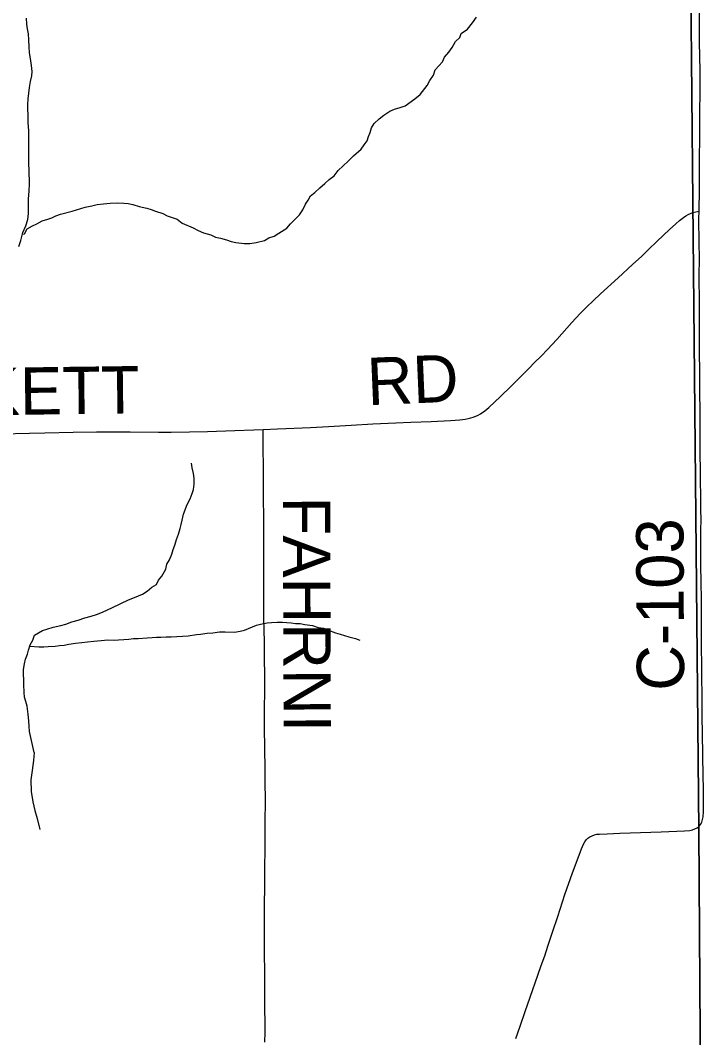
# Model space of a CAD drawing. Extents: x 1985906 to 2360102, y 891258 to 1222054.
# Drawn here: x 2200195 to 2204528, y 1000932 to 1007379 of the extents above; entities that cross this region are included whole.
import ezdxf

# ---------------------------------------------------------------- set-up
doc = ezdxf.new("R2010")
doc.units = 0
for name, color, linetype in [('GM_X_Adjacent_County', 7, 'Continuous'), ('GM_X_County', 7, 'Continuous'), ('GM_X_County_Road', 7, 'Continuous'), ('GM_X_County_Road_Text', 7, 'Continuous'), ('GM_X_Minor_River', 7, 'Continuous'), ('GM_X_Township', 7, 'Continuous'), ('GM_X_Township_Road', 7, 'Continuous'), ('GM_X_Township_Road_Text', 7, 'Continuous')]:
    doc.layers.add(name, color=color, linetype=linetype)

msp = doc.modelspace()

# ---------------------------------------------------------------- linework, layer by layer
at = {"layer": 'GM_X_Adjacent_County'}
msp.add_lwpolyline([(2204523.9, 998045.8), (2204498.2, 1002246.1), (2204459.7, 1006231.2), (2204445.8, 1007585.1), (2204396.1, 1012420.8), (2204391.3, 1012890.8), (2204405.1, 1018277.7), (2204393.9, 1019757.7), (2204395.8, 1020517.2), (2204378.9, 1020840.9), (2204390.8, 1021803), (2204388.4, 1022493.7), (2204387.8, 1022769.7), (2204387.6, 1022836.8), (2204387.2, 1023043.6), (2204303.5, 1026249), (2204358.8, 1029498.9), (2204343.6, 1030438.6), (2204262.1, 1034310.1), (2204254.6, 1035776.1), (2204229.3, 1040690.4), (2204199.1, 1046564.8), (2204184.4, 1049044.2), (2204131, 1055649.7)], dxfattribs=at)
at = {"layer": 'GM_X_County'}
msp.add_lwpolyline([(2204131, 1055649.7), (2204184.4, 1049044.2), (2204199.1, 1046564.8), (2204229.3, 1040690.4), (2204254.6, 1035776.1), (2204262.1, 1034310.1), (2204343.6, 1030438.6), (2204358.8, 1029498.9), (2204303.5, 1026249), (2204387.2, 1023043.6), (2204387.6, 1022836.8), (2204387.8, 1022769.7), (2204388.4, 1022493.7), (2204390.8, 1021803), (2204378.9, 1020840.9), (2204395.8, 1020517.2), (2204393.9, 1019757.7), (2204405.1, 1018277.7), (2204391.3, 1012890.8), (2204396.1, 1012420.8), (2204445.8, 1007585.1), (2204459.7, 1006231.2), (2204498.2, 1002246.1), (2204523.9, 998045.8)], dxfattribs=at)
at = {"layer": 'GM_X_County_Road'}
for points in [[(2204501, 1006286.3), (2204501.3, 1006345.5), (2204501.6, 1006402.8), (2204502, 1006480.1), (2204502.3, 1006536.5), (2204502.6, 1006601.4), (2204503, 1006662.5), (2204503.4, 1006705.9), (2204503.7, 1006752.7), (2204504.1, 1006795.6), (2204504.5, 1006844.1), (2204505.6, 1006876.4), (2204505.9, 1006909), (2204505.6, 1006941.6), (2204505.6, 1006974.3), (2204505, 1007072.5), (2204504.3, 1007138), (2204502.4, 1007252.5), (2204501.3, 1007530.9), (2204501.1, 1007605.7)], [(2204498.4, 1006169), (2204499, 1006205.6), (2204500.9, 1006271.6), (2204501, 1006286.3)], [(2204495.3, 1002268), (2204501.4, 1002274.1), (2204507.5, 1002283), (2204515.4, 1002298.3), (2204520.8, 1002314.4), (2204524.3, 1002330.9), (2204527.3, 1002364.3), (2204527.9, 1002397.4), (2204527, 1002495.9), (2204523, 1002709.2), (2204520.1, 1002873.1), (2204519, 1002955), (2204517.6, 1003118.8), (2204517, 1003198.8), (2204516.5, 1003264.8), (2204515.7, 1003317), (2204514.8, 1003380.3), (2204514.3, 1003488), (2204514.1, 1003546.2), (2204513.4, 1003683.3), (2204513.2, 1003740.6), (2204512.5, 1003786.7), (2204511.2, 1003860.5), (2204510.9, 1003883), (2204510.3, 1003921.8), (2204510.4, 1003956), (2204510.5, 1003997.7), (2204510.7, 1004046.3), (2204510.9, 1004114.9), (2204511, 1004149.4), (2204511.1, 1004212.9), (2204510.3, 1004279), (2204509, 1004373.6), (2204508.2, 1004450.9), (2204507.4, 1004538.6), (2204506.5, 1004621.1), (2204506.5, 1004701.8), (2204506.3, 1004755.7), (2204505.8, 1004896.3), (2204504.1, 1005029.2), (2204502.8, 1005185.5), (2204502.4, 1005242.8), (2204502.4, 1005361.8), (2204502.5, 1005464.2), (2204502.5, 1005558), (2204501, 1005648.3), (2204500.1, 1005699.5), (2204499.3, 1005749.8), (2204501, 1005881), (2204499.9, 1005960.8), (2204499.2, 1006012), (2204498.2, 1006078.9), (2204497.6, 1006124), (2204498.4, 1006169)], [(2203336.6, 1000926), (2203363.5, 1001004.2), (2203395.1, 1001096.8), (2203427.7, 1001189.1), (2203476.8, 1001327.4), (2203498.6, 1001389.1), (2203520.3, 1001450.9), (2203539.9, 1001511.2), (2203571.2, 1001606.7), (2203602.5, 1001700.5), (2203648.6, 1001838.5), (2203696.8, 1001976.4), (2203718.6, 1002037.6), (2203753.5, 1002129.2), (2203766.4, 1002158.7), (2203774.2, 1002172.4), (2203783.5, 1002184.9), (2203794.5, 1002196), (2203807, 1002205.1), (2203821, 1002211.9), (2203835.4, 1002217.9), (2203850.7, 1002220.9), (2203866.7, 1002222.4), (2203915.4, 1002224.6), (2203997, 1002228.2), (2204062.4, 1002230.5), (2204258.9, 1002236.6), (2204406.7, 1002241.8), (2204439.7, 1002245.3), (2204456.1, 1002248.8), (2204472.1, 1002254.6), (2204486.2, 1002261.9), (2204495.3, 1002268)]]:
    msp.add_lwpolyline(points, dxfattribs=at)
at = {"layer": 'GM_X_Minor_River'}
for points in [[(2200208.1, 1006023.7), (2200220.8, 1006026.7), (2200238.7, 1006056.9), (2200272.8, 1006077.1), (2200298.8, 1006089.3), (2200332.9, 1006109.5), (2200369, 1006119.8), (2200395.1, 1006127.9), (2200421.2, 1006140.1), (2200449.2, 1006150.3), (2200523.5, 1006168.8), (2200579.7, 1006187.1), (2200605.7, 1006195.3), (2200647.9, 1006203.5), (2200682, 1006211.8), (2200722.2, 1006216), (2200764.4, 1006220.2), (2200812.6, 1006222.5), (2200850.8, 1006220.7), (2200878.9, 1006218.9), (2200909.1, 1006213), (2200949.4, 1006199.2), (2200997.7, 1006189.4), (2201023.9, 1006179.5), (2201052.1, 1006169.7), (2201098.4, 1006155.9), (2201126.6, 1006140), (2201189, 1006118.3), (2201221.3, 1006094.4), (2201291.8, 1006064.7), (2201322.1, 1006046.8), (2201356.3, 1006033), (2201402.6, 1006019.2), (2201432.8, 1006005.3), (2201465, 1005999.5), (2201503.3, 1005987.7), (2201531.5, 1005977.8), (2201561.6, 1005971.9), (2201613.9, 1005964.2), (2201650.1, 1005964.4), (2201690.3, 1005970.6), (2201742.4, 1005983), (2201770.5, 1006001.2), (2201804.6, 1006011.4), (2201834.6, 1006029.6), (2201884.7, 1006062), (2201908.7, 1006090.2), (2201936.7, 1006116.4), (2201964.6, 1006146.7), (2201986.5, 1006178.9), (2202002.4, 1006213.1), (2202020.4, 1006239.2), (2202034.3, 1006267.4), (2202062.3, 1006287.6), (2202094.3, 1006317.9), (2202126.3, 1006344.1), (2202152.3, 1006370.3), (2202184.3, 1006394.6), (2202210.3, 1006426.8), (2202242.2, 1006457.1), (2202274.2, 1006487.3), (2202308.2, 1006519.6), (2202356.2, 1006562), (2202376.2, 1006590.2), (2202394.1, 1006616.4), (2202402, 1006642.5), (2202413.9, 1006668.6), (2202421.8, 1006698.8), (2202439.7, 1006724.9), (2202469.7, 1006755.2), (2202499.7, 1006777.4), (2202537.8, 1006803.7), (2202567.8, 1006815.9), (2202603.9, 1006826.1), (2202636, 1006836.3), (2202696.1, 1006880.8), (2202730.1, 1006909.1), (2202774, 1006965.5), (2202791.9, 1006997.7), (2202815.8, 1007031.9), (2202825.7, 1007066), (2202871.6, 1007116.4), (2202885.5, 1007146.6), (2202911.5, 1007176.8), (2202933.4, 1007207), (2202955.3, 1007245.3), (2202981.3, 1007269.5), (2202991.2, 1007295.6), (2203031.3, 1007323.9), (2203063.2, 1007364.2), (2203087.1, 1007398.4)], [(2200253.8, 1006953.5), (2200259.6, 1006991.7), (2200267.5, 1007027.8), (2200269.3, 1007053.9), (2200265.1, 1007092), (2200258.8, 1007138.1), (2200252.6, 1007174.1), (2200250.4, 1007210.2), (2200248.1, 1007256.3), (2200245.9, 1007294.4), (2200239.7, 1007324.5), (2200235.5, 1007354.6), (2200233.3, 1007392.7)], [(2200185.1, 1005946.3), (2200198.9, 1005984.4), (2200210.7, 1006034.7), (2200230.6, 1006076.9), (2200242.4, 1006117.1), (2200246.2, 1006155.2), (2200245.9, 1006211.3), (2200247.7, 1006245.5), (2200251.5, 1006297.6), (2200253.2, 1006341.8), (2200253.1, 1006367.8), (2200250.9, 1006403.9), (2200248.4, 1006494.2), (2200248, 1006562.4), (2200249.8, 1006598.5), (2200249.3, 1006680.7), (2200245, 1006728.8), (2200244.7, 1006781), (2200242.5, 1006817.1), (2200242.4, 1006843.1), (2200244.2, 1006881.3), (2200248, 1006917.4), (2200253.8, 1006953.5)], [(2200283.6, 1002738.5), (2200252.5, 1002871.8), (2200250.3, 1002905.9), (2200248.1, 1002938), (2200243.9, 1002982.1), (2200237.6, 1003032.2), (2200229.4, 1003062.2), (2200221.2, 1003090.3), (2200219, 1003118.4), (2200216.7, 1003170.5), (2200216.2, 1003264.8), (2200222, 1003300.9), (2200227.8, 1003331), (2200239.7, 1003361.2), (2200247.6, 1003387.3), (2200257.5, 1003421.4), (2200273.4, 1003451.6), (2200285.3, 1003481.8), (2200335.4, 1003512.1), (2200363.5, 1003520.3), (2200403.6, 1003532.6), (2200451.8, 1003542.9), (2200483.9, 1003553.1), (2200522, 1003567.3), (2200562.1, 1003577.6), (2200604.2, 1003591.8), (2200644.4, 1003604.1), (2200678.5, 1003614.3), (2200716.6, 1003628.6), (2200748.6, 1003642.8), (2200778.7, 1003657), (2200880.9, 1003705.7), (2200919, 1003721.9), (2200969.2, 1003742.3), (2200999.2, 1003762.5), (2201029.2, 1003786.7), (2201059.3, 1003803), (2201071.2, 1003831.1), (2201093.1, 1003857.3), (2201117, 1003901.5), (2201124.9, 1003931.7), (2201140.8, 1003959.8), (2201154.7, 1003996), (2201164.5, 1004026.2), (2201174.4, 1004052.3), (2201186.3, 1004088.5), (2201198.2, 1004122.6), (2201208, 1004158.8), (2201215.9, 1004184.9), (2201221.8, 1004211), (2201229.6, 1004249.2), (2201253.4, 1004311.5), (2201271.3, 1004347.7), (2201285.1, 1004379.8), (2201293, 1004406), (2201296.9, 1004440.1), (2201296.7, 1004476.2), (2201292.5, 1004506.2), (2201284.2, 1004542.3), (2201280.1, 1004572.4)], [(2200255, 1003412.9), (2200311.8, 1003407.7), (2200344, 1003407.9), (2200372.1, 1003410), (2200416.3, 1003412.3), (2200442.4, 1003416.4), (2200472.6, 1003418.6), (2200502.7, 1003424.8), (2200544.8, 1003431), (2200585, 1003435.3), (2200621.2, 1003439.5), (2200661.3, 1003443.7), (2200707.5, 1003448), (2200749.7, 1003452.2), (2200789.9, 1003450.5), (2200818, 1003452.6), (2200852.2, 1003454.8), (2200882.3, 1003457), (2200912.5, 1003461.2), (2200942.6, 1003461.3), (2200998.8, 1003465.7), (2201031, 1003467.8), (2201059.1, 1003470), (2201085.2, 1003470.2), (2201119.4, 1003472.3), (2201151.5, 1003472.5), (2201260, 1003479.1), (2201312.2, 1003487.5), (2201338.4, 1003489.6), (2201380.5, 1003495.9), (2201416.7, 1003498.1), (2201458.9, 1003504.3), (2201493, 1003504.5), (2201553.3, 1003500.8), (2201589.5, 1003507), (2201615.6, 1003515.2), (2201641.6, 1003525.4), (2201691.8, 1003545.7), (2201717.9, 1003551.9), (2201760, 1003560.1), (2201788.1, 1003562.3), (2201824.3, 1003564.5), (2201858.5, 1003564.7), (2201884.6, 1003562.8), (2201912.8, 1003561), (2201940.9, 1003557.1), (2201969, 1003557.3), (2201999.2, 1003549.4), (2202047.5, 1003543.7), (2202083.7, 1003531.8), (2202117.9, 1003526), (2202148.2, 1003514.1), (2202192.5, 1003498.3), (2202222.7, 1003488.5), (2202279, 1003472.8), (2202321.3, 1003461), (2202347.5, 1003451.1)], [(2200283.6, 1002738.5), (2200277.9, 1002688.4), (2200270.3, 1002624.2), (2200260.7, 1002566.1), (2200263.2, 1002492), (2200273.6, 1002426), (2200286, 1002372), (2200302.3, 1002320.1), (2200318.7, 1002252.1)]]:
    msp.add_lwpolyline(points, dxfattribs=at)
at = {"layer": 'GM_X_Township'}
msp.add_lwpolyline([(2204303.5, 1026249), (2204387.2, 1023043.6), (2204387.6, 1022836.8), (2204387.8, 1022769.7), (2204388.4, 1022493.7), (2204390.8, 1021803), (2204378.9, 1020840.9), (2204395.8, 1020517.2), (2204393.9, 1019757.7), (2204405.1, 1018277.7), (2204391.3, 1012890.8), (2204396.1, 1012420.8), (2204445.8, 1007585.1), (2204459.7, 1006231.2), (2204498.2, 1002246.1), (2204523.9, 998045.8)], dxfattribs=at)
at = {"layer": 'GM_X_Township_Road'}
for points in [[(2201735.1, 1004785.9), (2201825.1, 1004789.5), (2202034.4, 1004799.8), (2202149, 1004805.8), (2202292.2, 1004812.8), (2202431.2, 1004821.4), (2202576.2, 1004827.6), (2202671.7, 1004831.7), (2202800.2, 1004836.9), (2202922.6, 1004842.9), (2202982.5, 1004848.1), (2203016.4, 1004852.5), (2203034.6, 1004855), (2203051.9, 1004859.4), (2203066.8, 1004864.6), (2203083.2, 1004870.5), (2203098.4, 1004877.6), (2203113, 1004885.7), (2203140.1, 1004904.5), (2203165.5, 1004925.3), (2203239.6, 1004994.8), (2203306.5, 1005059.9), (2203375.1, 1005127.6), (2203422, 1005175.3), (2203455.9, 1005210.9), (2203496.7, 1005250.8), (2203536.7, 1005293.4), (2203596.6, 1005356.7), (2203693, 1005465.2), (2203745.1, 1005520.8), (2203787.7, 1005562.5), (2203827.6, 1005600.6), (2203874.6, 1005644.9), (2203985.7, 1005746.4), (2204076.9, 1005831.5), (2204135.1, 1005884.5), (2204176.1, 1005924.2), (2204234.1, 1005980.5), (2204312.3, 1006052.9), (2204350.5, 1006089.3), (2204374, 1006110.2), (2204400, 1006130.1), (2204415.7, 1006140.5), (2204430.3, 1006147.8), (2204445.5, 1006154.3), (2204460, 1006160.5), (2204479.1, 1006165.7), (2204498.4, 1006169)], [(2200072.7, 1004758.1), (2200252.2, 1004761.9), (2200350.3, 1004764.6), (2200530.6, 1004768.7), (2200678, 1004771.5), (2200743.6, 1004771.8), (2200809.2, 1004771.4), (2200891.1, 1004770.6), (2201070.6, 1004769.6), (2201152.5, 1004769.8), (2201267.4, 1004771.2), (2201382.4, 1004773.5), (2201555, 1004780), (2201674.9, 1004783.4), (2201735.1, 1004785.9)], [(2201745.1, 1003135.9), (2201745.2, 1003141.6), (2201744.5, 1003239.6), (2201743.4, 1003321.4), (2201742.3, 1003435.9), (2201741, 1003517.8), (2201739.9, 1003583.5), (2201739.4, 1003665.5), (2201739.3, 1003763.9), (2201738.9, 1003829.6), (2201738.9, 1003944.2), (2201739.2, 1004223.1), (2201737.8, 1004354.3), (2201737.2, 1004469.2), (2201735.4, 1004748.4), (2201735.1, 1004785.9)], [(2201746.4, 1000903.4), (2201748.1, 1000966.8), (2201748.1, 1001047.5), (2201746.4, 1001095.3), (2201746.4, 1001143.9), (2201745.6, 1001222), (2201745.8, 1001308.6), (2201745.1, 1001357.2), (2201744.2, 1001455.1), (2201743.6, 1001533.8), (2201743.1, 1001595.4), (2201742.7, 1001643.1), (2201743.1, 1001683.1), (2201744, 1001764.7), (2201745.8, 1001897.6), (2201745.8, 1001974.8), (2201745.8, 1002026.9), (2201746.6, 1002107.7), (2201747.6, 1002209.3), (2201748.5, 1002292.6), (2201749, 1002437.7), (2201748.4, 1002552.3), (2201747.9, 1002617.8), (2201747.2, 1002667), (2201746.4, 1002732.4), (2201744.1, 1002928.5), (2201744.3, 1003010.4), (2201745.1, 1003135.9)]]:
    msp.add_lwpolyline(points, dxfattribs=at)

# ---------------------------------------------------------------- texts
at = {"layer": 'GM_X_County_Road_Text'}
msp.add_text('C-103', height=300, rotation=90.2817, dxfattribs=at).set_placement((2204404.6, 1003131.1))
at = {"layer": 'GM_X_Township_Road_Text'}
for s, rotation, p in [('RD', 2.42662, (2202399.6, 1004939.7)), ('HACKETT', 0.73049, (2199080.1, 1004865)), ('FAHRNI', 270.17887, (2201859.7, 1004360.2))]:
    msp.add_text(s, height=300, rotation=rotation, dxfattribs=at).set_placement(p)

doc.saveas('drawing.dxf')
